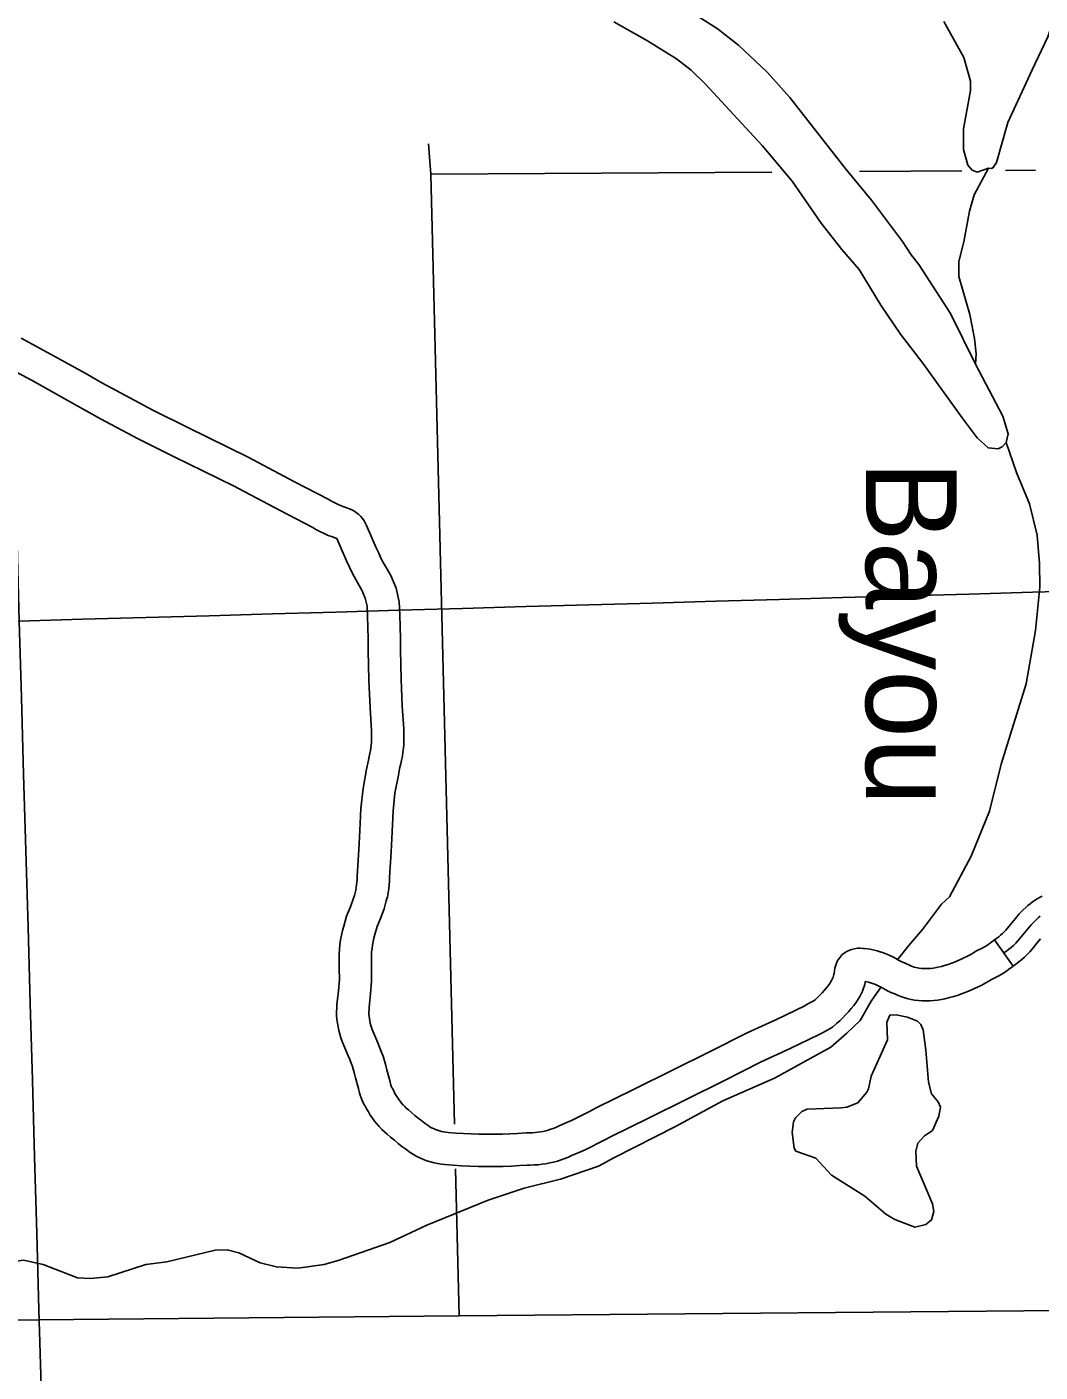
# Model space of a CAD drawing. Extents: x -19 to 366, y -4 to 359.
# Drawn here: x 164.055 to 164.947, y 173.954 to 175.138 of the extents above; entities that cross this region are included whole.
import ezdxf

# ---------------------------------------------------------------- set-up
doc = ezdxf.new("R2010")
doc.units = 0
for name, color, linetype in [('Level 2', 7, 'Continuous'), ('Level 35', 7, 'Continuous'), ('Level 45', 7, 'Continuous'), ('Level 46', 7, 'Continuous'), ('Level 47', 7, 'Continuous'), ('Level 5', 7, 'Continuous'), ('Level 60', 7, 'Continuous')]:
    doc.layers.add(name, color=color, linetype=linetype)

msp = doc.modelspace()

# ---------------------------------------------------------------- linework, layer by layer
at = {"layer": 'Level 2'}
msp.add_lwpolyline([(165.0318, 174.009), (164.4356, 174.0038), (163.2945, 173.9929)], dxfattribs=at)
at = {"layer": 'Level 35'}
for points in [[(164.6435, 175.1489), (164.6625, 175.1369), (164.6813, 175.1221), (164.7065, 175.0985), (164.7263, 175.076), (164.776, 175.0127), (164.7982, 174.9858), (164.8255, 174.9493), (164.8332, 174.9375), (164.84, 174.929), (164.8679, 174.886), (164.8897, 174.8415)], [(164.9008, 174.7678), (164.8913, 174.7767), (164.878, 174.7943), (164.8435, 174.8424), (164.8239, 174.8677), (164.8066, 174.8932), (164.7874, 174.9247), (164.7723, 174.9423), (164.7541, 174.9656), (164.7285, 175.0025), (164.7021, 175.0338), (164.6519, 175.0881), (164.6395, 175.1001), (164.6267, 175.11), (164.6011, 175.1261), (164.5717, 175.1426)], [(164.8897, 174.8415), (164.8902, 174.8506), (164.8889, 174.864), (164.8849, 174.8851), (164.8751, 174.9186), (164.8751, 174.9317), (164.8794, 174.9492), (164.8845, 174.9761), (164.8885, 174.9905), (164.9011, 175.0139)], [(164.8897, 174.8415), (164.9139, 174.7955), (164.9185, 174.7801), (164.9168, 174.7726), (164.9131, 174.7685), (164.9098, 174.7669), (164.9008, 174.7678)], [(164.9168, 174.7726), (164.9258, 174.746), (164.9372, 174.7186), (164.9439, 174.691), (164.9461, 174.666), (164.9463, 174.6451), (164.9424, 174.6071), (164.9342, 174.5601), (164.9122, 174.4893), (164.902, 174.448), (164.886, 174.4084), (164.867, 174.3725)], [(164.8218, 174.318), (164.8309, 174.3295), (164.8432, 174.3437), (164.8599, 174.366), (164.867, 174.3725)], [(164.4787, 174.1115), (164.4927, 174.1161), (164.5245, 174.1242), (164.558, 174.1356), (164.5715, 174.1429), (164.6257, 174.1706), (164.6674, 174.1931), (164.713, 174.2131), (164.7626, 174.2403), (164.7765, 174.2526), (164.7882, 174.2637), (164.798, 174.2807), (164.8062, 174.2925)], [(164.7863, 174.1914), (164.7941, 174.2006), (164.7956, 174.2037), (164.7981, 174.2147), (164.8058, 174.2323), (164.8124, 174.2468), (164.8117, 174.2624), (164.8143, 174.2685), (164.82, 174.2686), (164.8298, 174.2668), (164.8386, 174.2632), (164.8417, 174.2602), (164.8436, 174.2556), (164.8462, 174.2375), (164.8485, 174.2094), (164.8509, 174.1992), (164.857, 174.1921), (164.859, 174.1875), (164.8576, 174.1795), (164.8518, 174.1669), (164.845, 174.1623), (164.8391, 174.1557), (164.8373, 174.1489), (164.8379, 174.1356), (164.852, 174.1024)], [(164.852, 174.1024), (164.8532, 174.0956), (164.851, 174.0883), (164.8462, 174.0841), (164.8364, 174.082), (164.8189, 174.0886), (164.8109, 174.0934), (164.7925, 174.1091), (164.7631, 174.1276), (164.7492, 174.1426), (164.7318, 174.1488), (164.7302, 174.1514), (164.7285, 174.1651), (164.7295, 174.1746), (164.7313, 174.178), (164.7369, 174.1838), (164.7418, 174.1858), (164.7716, 174.187), (164.7766, 174.1874), (164.7863, 174.1914)], [(164.0695, 174.0491), (164.0997, 174.0374), (164.1111, 174.0368), (164.1265, 174.0382), (164.1597, 174.0489), (164.1782, 174.0515), (164.2207, 174.0616), (164.2313, 174.0618), (164.2416, 174.0593), (164.2603, 174.0505), (164.2747, 174.0469), (164.2936, 174.0457), (164.3166, 174.049), (164.3298, 174.0527), (164.3746, 174.0685), (164.4069, 174.0835), (164.461, 174.1055), (164.4787, 174.1115)], [(164.0695, 174.0491), (164.0521, 174.0527), (164.0404, 174.051), (164.0344, 174.0467), (164.0288, 174.0405), (164.0263, 174.0298), (164.0254, 174.0216), (164.0261, 173.9999)]]:
    msp.add_lwpolyline(points, dxfattribs=at)
at = {"layer": 'Level 45'}
msp.add_line((164.9229, 174.3116), (164.9065, 174.3348), dxfattribs=at)
for points in [[(164.9065, 174.3348), (164.9085, 174.3362), (164.9102, 174.3375), (164.9118, 174.3388), (164.9134, 174.3403), (164.9149, 174.3417), (164.9163, 174.3432), (164.9191, 174.3465), (164.922, 174.3499), (164.9248, 174.3534), (164.9281, 174.3575), (164.9315, 174.3609), (164.9344, 174.3635), (164.9358, 174.3649), (164.9378, 174.3665), (164.9398, 174.3681), (164.9418, 174.3695), (164.944, 174.3708), (164.9461, 174.372), (164.9483, 174.3732)], [(164.9147, 174.3232), (164.9169, 174.3247), (164.9191, 174.3264), (164.9211, 174.3281), (164.9231, 174.3299), (164.9251, 174.3318), (164.9269, 174.3338), (164.9299, 174.3373), (164.9329, 174.3409), (164.9358, 174.3444), (164.9387, 174.348), (164.9413, 174.3506), (164.944, 174.3531), (164.9453, 174.3543), (164.9467, 174.3555)], [(164.9229, 174.3116), (164.9253, 174.3133), (164.928, 174.3153), (164.9305, 174.3174), (164.9329, 174.3196), (164.9352, 174.3219), (164.9375, 174.3243), (164.9408, 174.3281), (164.9438, 174.3318), (164.9468, 174.3355)]]:
    msp.add_lwpolyline(points, dxfattribs=at)
at = {"layer": 'Level 46'}
for p, q in [((164.3261, 174.7193), (164.3256, 174.7196)), ((164.8334, 174.3117), (164.8327, 174.312)), ((164.3863, 174.1893), (164.386, 174.1897))]:
    msp.add_line(p, q, dxfattribs=at)
for points in [[(164.0502, 174.8642), (164.0733, 174.8518), (164.1064, 174.8334), (164.1212, 174.8251), (164.1337, 174.8182), (164.1661, 174.8008), (164.1969, 174.7857), (164.2499, 174.7595), (164.2905, 174.7379), (164.3202, 174.7226), (164.3233, 174.7208), (164.3261, 174.7193)], [(164.036, 174.8396), (164.0597, 174.8269), (164.0926, 174.8086), (164.1074, 174.8003), (164.12, 174.7933), (164.1531, 174.7756), (164.1843, 174.7602), (164.2369, 174.7342), (164.2773, 174.7128), (164.3066, 174.6976), (164.3095, 174.6959), (164.3128, 174.6942)], [(164.3256, 174.7196), (164.3285, 174.7182), (164.3312, 174.717), (164.334, 174.7159), (164.3366, 174.7149), (164.3381, 174.7145), (164.3405, 174.7135), (164.3428, 174.7123), (164.345, 174.7109), (164.3471, 174.7092), (164.3489, 174.7074), (164.3505, 174.7055), (164.3519, 174.7034), (164.3532, 174.7011), (164.354, 174.6993), (164.3624, 174.6798), (164.3647, 174.675), (164.367, 174.6702), (164.3695, 174.6655), (164.3721, 174.6609), (164.3753, 174.6554), (164.3801, 174.6443), (164.3828, 174.6322), (164.3833, 174.6207), (164.3836, 174.6103), (164.3838, 174.6), (164.3839, 174.5898), (164.3844, 174.5642), (164.3854, 174.5405), (164.3867, 174.5206), (164.3869, 174.5172), (164.3869, 174.5137), (164.3868, 174.5103), (164.3867, 174.5068), (164.3864, 174.5033), (164.386, 174.4999), (164.3855, 174.4964), (164.3848, 174.4929), (164.3841, 174.4896), (164.3834, 174.4868), (164.382, 174.4796), (164.379, 174.4638), (164.3773, 174.4483), (164.3766, 174.4297), (164.3756, 174.4123), (164.3742, 174.3897), (164.3741, 174.3866), (164.3738, 174.383), (164.3735, 174.3795), (164.3729, 174.376), (164.3723, 174.3725), (164.3714, 174.369), (164.3705, 174.3656), (164.3694, 174.3621), (164.3662, 174.3536), (164.3633, 174.3464), (164.3613, 174.3393), (164.3604, 174.3362), (164.3598, 174.3332), (164.3592, 174.3302), (164.3588, 174.3272), (164.3585, 174.3241), (164.3583, 174.3213), (164.3584, 174.3098), (164.3585, 174.2985), (164.3575, 174.2872), (164.3563, 174.2754), (164.3562, 174.2732), (164.3561, 174.2712), (164.3561, 174.2693), (164.3562, 174.2673), (164.3565, 174.2654), (164.3568, 174.2634), (164.3572, 174.2615), (164.3577, 174.2595), (164.3583, 174.2577), (164.359, 174.2558), (164.3639, 174.244), (164.3655, 174.2404), (164.367, 174.2365), (164.3685, 174.2324), (164.3698, 174.2284), (164.371, 174.2242), (164.3719, 174.2204), (164.3748, 174.2098), (164.3751, 174.208), (164.3753, 174.2073), (164.3755, 174.2065), (164.3757, 174.2059), (164.376, 174.2051), (164.3764, 174.2044), (164.3767, 174.2038), (164.3777, 174.2023), (164.379, 174.1995), (164.3801, 174.1977), (164.3811, 174.196), (164.3823, 174.1943), (164.3835, 174.1927), (164.3848, 174.1911), (164.3863, 174.1893)], [(164.3128, 174.6942), (164.3166, 174.6923), (164.3203, 174.6907), (164.324, 174.6893), (164.3278, 174.6879), (164.328, 174.6879), (164.3365, 174.6682), (164.339, 174.6628), (164.3417, 174.6573), (164.3445, 174.652), (164.3474, 174.6467), (164.35, 174.6425), (164.3529, 174.6355), (164.3545, 174.6285), (164.3549, 174.6196), (164.3552, 174.6096), (164.3554, 174.5996), (164.3555, 174.5894), (164.356, 174.5633), (164.3571, 174.5389), (164.3584, 174.5191), (164.3585, 174.5164), (164.3585, 174.5139), (164.3584, 174.5112), (164.3583, 174.5087), (164.3581, 174.5062), (164.3578, 174.5036), (164.3574, 174.501), (164.357, 174.4986), (164.3564, 174.496), (164.3556, 174.4929), (164.3541, 174.485), (164.3509, 174.468), (164.349, 174.4504), (164.3482, 174.4311), (164.3472, 174.414), (164.3458, 174.3909), (164.3457, 174.388), (164.3455, 174.3856), (164.3453, 174.3831), (164.3449, 174.3807), (164.3445, 174.3784), (164.3439, 174.376), (164.3433, 174.3737), (164.3426, 174.3714), (164.3398, 174.3638), (164.3364, 174.3557), (164.3339, 174.3469), (164.3329, 174.343), (164.3319, 174.3389), (164.3312, 174.3348), (164.3306, 174.3307), (164.3302, 174.3265), (164.3298, 174.3221), (164.33, 174.3095), (164.3301, 174.2997), (164.3292, 174.2899), (164.328, 174.2779), (164.3278, 174.2748), (164.3277, 174.2715), (164.3277, 174.2682), (164.3279, 174.2648), (164.3283, 174.2615), (164.3289, 174.2582), (164.3295, 174.2549), (164.3304, 174.2517), (164.3314, 174.2485), (164.3325, 174.2454), (164.3378, 174.2328), (164.3393, 174.2294), (164.3405, 174.2263), (164.3416, 174.2233), (164.3426, 174.2201), (164.3435, 174.2169), (164.3444, 174.2134), (164.347, 174.2038), (164.3472, 174.2025), (164.3477, 174.2002), (164.3484, 174.198), (164.3492, 174.1956), (164.3501, 174.1934), (164.3511, 174.1914), (164.3522, 174.1893), (164.353, 174.1881), (164.354, 174.1861), (164.3556, 174.1833), (164.3573, 174.1805), (164.3591, 174.1778), (164.3611, 174.1752), (164.3631, 174.1727), (164.3651, 174.1705)], [(164.8327, 174.312), (164.8344, 174.3113), (164.8359, 174.3108), (164.8373, 174.3104), (164.8388, 174.3101), (164.8402, 174.3098), (164.8422, 174.3096), (164.8442, 174.3094), (164.8463, 174.3094), (164.8483, 174.3094), (164.8504, 174.3096), (164.8524, 174.3098), (164.8544, 174.3102), (164.8566, 174.3106), (164.8597, 174.3114), (164.8626, 174.3122), (164.8656, 174.3131), (164.8685, 174.3141), (164.8714, 174.3152), (164.8744, 174.3165), (164.8771, 174.3177), (164.8796, 174.3188), (164.8821, 174.3201), (164.8846, 174.3214), (164.887, 174.3228), (164.8901, 174.3247), (164.8962, 174.3277), (164.8977, 174.3286), (164.8994, 174.3296), (164.901, 174.3307), (164.9026, 174.3318), (164.9042, 174.333), (164.9065, 174.3348)], [(164.386, 174.1897), (164.3876, 174.1881), (164.389, 174.1867), (164.3908, 174.1851), (164.3937, 174.1826), (164.3966, 174.1802), (164.3995, 174.1778), (164.4025, 174.1755), (164.4055, 174.1732), (164.4082, 174.1712), (164.4096, 174.1703), (164.4112, 174.1694), (164.4129, 174.1686), (164.4146, 174.1679), (164.4164, 174.1672), (164.4182, 174.1666), (164.42, 174.1662), (164.4218, 174.1658), (164.4237, 174.1655), (164.4257, 174.1653), (164.4325, 174.1647), (164.4392, 174.1642), (164.4461, 174.1639), (164.4529, 174.1637), (164.4597, 174.1636), (164.4665, 174.1636), (164.4733, 174.1637), (164.4801, 174.164), (164.4869, 174.1644), (164.4944, 174.1649), (164.4976, 174.1649), (164.4999, 174.1649), (164.5023, 174.1651), (164.5046, 174.1654), (164.5069, 174.1657), (164.5093, 174.1662), (164.5116, 174.1667), (164.5138, 174.1673), (164.516, 174.168), (164.5183, 174.1688), (164.5205, 174.1697), (164.523, 174.1709), (164.5288, 174.1734), (164.5342, 174.1758), (164.5397, 174.1784), (164.545, 174.181), (164.5503, 174.1838), (164.556, 174.1869), (164.5895, 174.2033), (164.6226, 174.2197), (164.6557, 174.2362), (164.6889, 174.253), (164.7146, 174.2647), (164.7396, 174.2768), (164.7418, 174.278), (164.7441, 174.2792), (164.7463, 174.2805), (164.7475, 174.2812), (164.7489, 174.2823), (164.7509, 174.2842), (164.7529, 174.2861), (164.7549, 174.2881), (164.7567, 174.2901), (164.7585, 174.2922), (164.7602, 174.2944), (164.7617, 174.2964), (164.7623, 174.2974), (164.7629, 174.2984), (164.7635, 174.2996), (164.764, 174.3007), (164.7645, 174.3019), (164.7649, 174.303), (164.7652, 174.3042), (164.7654, 174.305), (164.7659, 174.3099), (164.7681, 174.3159), (164.7724, 174.3218), (164.7761, 174.3243), (164.7784, 174.3254), (164.7808, 174.3263), (164.7833, 174.3269), (164.7858, 174.3273), (164.7883, 174.3274), (164.7909, 174.3272), (164.7921, 174.327), (164.7972, 174.3264), (164.8031, 174.325), (164.806, 174.3241), (164.8088, 174.3232), (164.8116, 174.3221), (164.8143, 174.321), (164.817, 174.3197), (164.8198, 174.3183), (164.8221, 174.317), (164.8238, 174.316), (164.8255, 174.3152), (164.8272, 174.3144), (164.829, 174.3136), (164.8312, 174.3127), (164.8334, 174.3117)], [(164.8218, 174.2857), (164.8248, 174.2845), (164.8276, 174.2836), (164.8304, 174.2829), (164.8332, 174.2822), (164.8361, 174.2817), (164.8396, 174.2813), (164.8429, 174.2811), (164.8463, 174.281), (164.8497, 174.2811), (164.8531, 174.2813), (164.8564, 174.2817), (164.8597, 174.2823), (164.8629, 174.2829), (164.8668, 174.2839), (164.8706, 174.2849), (164.8745, 174.2861), (164.8783, 174.2874), (164.882, 174.2889), (164.8856, 174.2904), (164.8888, 174.2918), (164.892, 174.2933), (164.8952, 174.2949), (164.8983, 174.2966), (164.9014, 174.2983), (164.9038, 174.2998), (164.9096, 174.3027), (164.9122, 174.3041), (164.9146, 174.3056), (164.9169, 174.3071), (164.9192, 174.3088), (164.9215, 174.3104), (164.9229, 174.3116)], [(164.3651, 174.1705), (164.3675, 174.1679), (164.3699, 174.1657), (164.3721, 174.1637), (164.3752, 174.161), (164.3785, 174.1583), (164.3818, 174.1556), (164.3851, 174.153), (164.3885, 174.1504), (164.3923, 174.1477), (164.3952, 174.1458), (164.3981, 174.1442), (164.401, 174.1428), (164.4041, 174.1415), (164.4071, 174.1403), (164.4103, 174.1393), (164.4135, 174.1385), (164.4167, 174.1378), (164.4199, 174.1373), (164.423, 174.137), (164.4303, 174.1364), (164.4376, 174.1359), (164.4449, 174.1355), (164.4522, 174.1353), (164.4595, 174.1352), (164.4668, 174.1352), (164.4741, 174.1353), (164.4814, 174.1356), (164.4887, 174.136), (164.4953, 174.1365), (164.4979, 174.1365), (164.5014, 174.1366), (164.5049, 174.1368), (164.5083, 174.1372), (164.5117, 174.1377), (164.5152, 174.1384), (164.5186, 174.1392), (164.5219, 174.1401), (164.5252, 174.1411), (164.5284, 174.1423), (164.5317, 174.1436), (164.5344, 174.1449), (164.5402, 174.1473), (164.5462, 174.15), (164.5521, 174.1528), (164.5579, 174.1557), (164.5637, 174.1588), (164.5691, 174.1617), (164.602, 174.1778), (164.6352, 174.1943), (164.6684, 174.2108), (164.7012, 174.2274), (164.7267, 174.239), (164.7522, 174.2514), (164.755, 174.2528), (164.7577, 174.2543), (164.7604, 174.2558), (164.764, 174.2579), (164.7676, 174.261), (164.7704, 174.2635), (164.773, 174.266), (164.7755, 174.2686), (164.778, 174.2714), (164.7804, 174.2742), (164.7827, 174.2771), (164.7851, 174.2802), (164.7866, 174.2826), (164.7879, 174.2849), (164.7891, 174.2873), (164.7902, 174.2897), (164.7912, 174.2922), (164.7921, 174.2947), (164.7928, 174.2973), (164.793, 174.2982), (164.7955, 174.2976), (164.7974, 174.297), (164.7992, 174.2964), (164.8011, 174.2957), (164.8029, 174.2949), (164.8047, 174.2941), (164.8063, 174.2933), (164.8081, 174.2923), (164.8104, 174.291), (164.8129, 174.2897), (164.8154, 174.2885), (164.8178, 174.2874), (164.8199, 174.2866), (164.8218, 174.2857)]]:
    msp.add_lwpolyline(points, dxfattribs=at)
at = {"layer": 'Level 47'}
msp.add_lwpolyline([(164.862, 175.1431), (164.8795, 175.1114), (164.8855, 175.0905), (164.8854, 175.0823), (164.8793, 175.0486), (164.8792, 175.0304), (164.883, 175.0165), (164.8869, 175.012), (164.8913, 175.0104), (164.9011, 175.0139), (164.9037, 175.0136), (164.9054, 175.0144), (164.9081, 175.0189), (164.9181, 175.054), (164.9396, 175.1005), (164.9535, 175.1294), (164.9657, 175.1667)], dxfattribs=at)
at = {"layer": 'Level 5'}
for points in [[(164.4085, 175.0354), (164.4107, 175.0085)], [(164.4107, 175.0085), (164.7106, 175.0105)], [(164.4107, 175.0085), (164.4314, 174.1726)], [(164.7878, 175.0111), (164.8776, 175.0117)], [(164.9162, 175.0119), (164.9424, 175.0121)], [(164.4324, 174.1332), (164.4356, 174.0038)]]:
    msp.add_lwpolyline(points, dxfattribs=at)
at = {"layer": 'Level 60'}
for points in [[(168.7902, 2.2442), (168.5607, 10.8615), (168.3304, 19.479), (168.0993, 28.0965), (167.8673, 36.7142), (167.6346, 45.3321), (167.4011, 53.95), (167.1668, 62.5681), (166.9316, 71.1863), (166.6957, 79.8047), (166.459, 88.4232), (166.2215, 97.0418), (165.9832, 105.6605), (165.7441, 114.2794), (165.5043, 122.8984), (165.2636, 131.5176), (165.0221, 140.1368), (164.7799, 148.7563), (164.5369, 157.3758), (164.2931, 165.9955), (164.0485, 174.6153), (163.8031, 183.2352), (163.5569, 191.8553), (163.31, 200.4755), (163.0623, 209.0959), (162.8138, 217.7164), (162.5645, 226.337), (162.3145, 234.9577), (162.0637, 243.5786), (161.8121, 252.1997), (161.5597, 260.8208), (161.3066, 269.4421), (161.0527, 278.0636), (160.798, 286.6851), (160.5426, 295.3068), (160.2864, 303.9287), (160.0294, 312.5507), (159.7717, 321.1728), (159.5132, 329.7951), (159.2539, 338.4175), (158.9939, 347.04)], [(0, 172.2839), (7.1335, 172.2883), (14.267, 172.3015), (21.4005, 172.3236), (28.5339, 172.3544), (35.6673, 172.3941), (42.8006, 172.4426), (49.9339, 172.4999), (57.0671, 172.566), (64.2002, 172.6409), (71.3332, 172.7246), (78.4661, 172.8172), (85.5989, 172.9186), (92.7315, 173.0287), (99.8641, 173.1477), (106.9964, 173.2755), (114.1286, 173.4122), (121.2606, 173.5576), (128.3925, 173.7119), (135.5241, 173.8749), (142.6555, 174.0468), (149.7867, 174.2275), (156.9177, 174.417), (164.0485, 174.6153), (171.179, 174.8224), (178.3092, 175.0383), (185.4392, 175.2631), (192.5688, 175.4966), (199.6982, 175.739), (206.8273, 175.9902), (213.9561, 176.2502), (221.0845, 176.5189), (228.2126, 176.7965), (235.3404, 177.083), (242.4677, 177.3782), (249.5948, 177.6822), (256.7214, 177.995), (263.8476, 178.3167), (270.9735, 178.6471), (278.0989, 178.9863), (285.2239, 179.3344), (292.3485, 179.6912), (299.4726, 180.0569), (306.5963, 180.4314), (313.7195, 180.8146), (320.8422, 181.2067), (327.9644, 181.6076), (335.0862, 182.0172), (342.2074, 182.4357)]]:
    msp.add_spline(points, degree=3, dxfattribs=at)

# ---------------------------------------------------------------- texts
at = {"layer": 'Level 35'}
msp.add_text('Bayou', height=0.08, rotation=270, dxfattribs=at).set_placement((164.7933, 174.7564))

doc.saveas('drawing.dxf')
